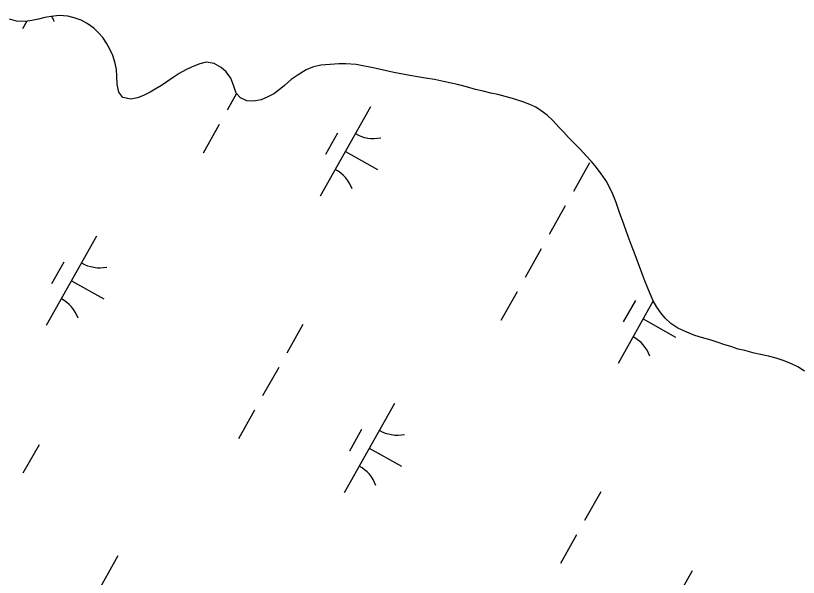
# Model space of a CAD drawing. Extents: x 3913936 to 3933962, y 195330 to 217741.
# Drawn here: x 3921969.9 to 3922351, y 206139.3 to 206412.9 of the extents above; entities that cross this region are included whole.
import ezdxf

# ---------------------------------------------------------------- set-up
doc = ezdxf.new("R2010")
doc.units = 0
doc.layers.add('V-WETL-SWMP', color=7, linetype='Continuous')

msp = doc.modelspace()

# ---------------------------------------------------------------- linework, layer by layer
at = {"layer": 'V-WETL-SWMP'}
for p, q in [((3921970.29, 206410.27), (3921966.92, 206411.14)), ((3921974.69, 206410.05), (3921970.29, 206410.27)), ((3921977.78, 206410.6), (3921974.69, 206410.05)), ((3921981.14, 206411.15), (3921977.78, 206410.6)), ((3921984.1, 206411.95), (3921981.14, 206411.15)), ((3921987.2, 206412.5), (3921984.1, 206411.95)), ((3921991.2, 206412.92), (3921987.2, 206412.5)), ((3921995.34, 206412.7), (3921991.2, 206412.92)), ((3921998.45, 206411.83), (3921995.34, 206412.7)), ((3922001.82, 206410.7), (3921998.45, 206411.83)), ((3922004.68, 206409.17), (3922001.82, 206410.7)), ((3921975.32, 206410.17), (3921973.23, 206406.46)), ((3922007.94, 206406.75), (3922004.68, 206409.17)), ((3922010.28, 206404.57), (3922007.94, 206406.75)), ((3922012.37, 206402.26), (3922010.28, 206404.57)), ((3922014.21, 206399.44), (3922012.37, 206402.26)), ((3922015.79, 206396.61), (3922014.21, 206399.44)), ((3922017.24, 206393.52), (3922015.79, 206396.61)), ((3922018.31, 206389.78), (3922017.24, 206393.52)), ((3922018.98, 206386.68), (3922018.31, 206389.78)), ((3922055.94, 206388.06), (3922052.72, 206386.48)), ((3922059.67, 206389.39), (3922055.94, 206388.06)), ((3922062.77, 206390.2), (3922059.67, 206389.39)), ((3922066.52, 206389.59), (3922062.77, 206390.2)), ((3922070.03, 206387.68), (3922066.52, 206389.59)), ((3922072.5, 206385.63), (3922070.03, 206387.68)), ((3922114.49, 206387.84), (3922111.4, 206386.52)), ((3922118.49, 206388.78), (3922114.49, 206387.84)), ((3922123.14, 206389.21), (3922118.49, 206388.78)), ((3922127.27, 206389.38), (3922123.14, 206389.21)), ((3922130.76, 206389.41), (3922127.27, 206389.38)), ((3922135.68, 206389.2), (3922130.76, 206389.41)), ((3922138.92, 206388.45), (3922135.68, 206389.2)), ((3922143.19, 206387.59), (3922138.92, 206388.45)), ((3922146.95, 206386.85), (3922143.19, 206387.59)), ((3922019.27, 206383.46), (3922018.98, 206386.68)), ((3922049.63, 206384.77), (3922046.68, 206382.81)), ((3922052.72, 206386.48), (3922049.63, 206384.77)), ((3922074.73, 206382.42), (3922072.5, 206385.63)), ((3922107.55, 206384.15), (3922104.08, 206381.79)), ((3922111.4, 206386.52), (3922107.55, 206384.15)), ((3922150.44, 206385.98), (3922146.95, 206386.85)), ((3922154.07, 206385.23), (3922150.44, 206385.98)), ((3922161.84, 206383.76), (3922154.07, 206385.23)), ((3922165.59, 206383.14), (3922161.84, 206383.76)), ((3922019.44, 206379.32), (3922019.27, 206383.46)), ((3922043.98, 206380.97), (3922041.03, 206378.88)), ((3922046.68, 206382.81), (3922043.98, 206380.97)), ((3922076.19, 206378.56), (3922074.73, 206382.42)), ((3922104.08, 206381.79), (3922100.87, 206378.92)), ((3922169.48, 206382.41), (3922165.59, 206383.14)), ((3922173.88, 206381.8), (3922169.48, 206382.41)), ((3922178.28, 206380.81), (3922173.88, 206381.8)), ((3922181.91, 206380.07), (3922178.28, 206380.81)), ((3922185.02, 206379.32), (3922181.91, 206380.07)), ((3922020.25, 206375.58), (3922019.44, 206379.32)), ((3922037.94, 206377.17), (3922035.37, 206375.59)), ((3922041.03, 206378.88), (3922037.94, 206377.17)), ((3922077.38, 206375.21), (3922076.19, 206378.56)), ((3922098.31, 206376.83), (3922095.61, 206374.86)), ((3922100.87, 206378.92), (3922098.31, 206376.83)), ((3922189.42, 206378.2), (3922185.02, 206379.32)), ((3922193.83, 206376.95), (3922189.42, 206378.2)), ((3922197.58, 206376.21), (3922193.83, 206376.95)), ((3922201.34, 206375.21), (3922197.58, 206376.21)), ((3922022.08, 206373.01), (3922020.25, 206375.58)), ((3922025.97, 206372.27), (3922022.08, 206373.01)), ((3922029.32, 206372.82), (3922025.97, 206372.27)), ((3922032.15, 206374.01), (3922029.32, 206372.82)), ((3922035.37, 206375.59), (3922032.15, 206374.01)), ((3922077.52, 206375.05), (3922072.96, 206366.94)), ((3922079.47, 206372.9), (3922077.38, 206375.21)), ((3922082.46, 206371.51), (3922079.47, 206372.9)), ((3922092.78, 206373.42), (3922089.44, 206371.96)), ((3922095.61, 206374.86), (3922092.78, 206373.42)), ((3922204.71, 206374.46), (3922201.34, 206375.21)), ((3922208.34, 206373.59), (3922204.71, 206374.46)), ((3922211.84, 206372.59), (3922208.34, 206373.59)), ((3922216.89, 206370.96), (3922211.84, 206372.59)), ((3922085.82, 206371.28), (3922082.46, 206371.51)), ((3922089.44, 206371.96), (3922085.82, 206371.28)), ((3922142.73, 206368.53), (3922118.23, 206324.95)), ((3922220.27, 206369.7), (3922216.89, 206370.96)), ((3922223.25, 206368.3), (3922220.27, 206369.7)), ((3922225.85, 206366.52), (3922223.25, 206368.3)), ((3922228.72, 206364.48), (3922225.85, 206366.52)), ((3922231.45, 206361.92), (3922228.72, 206364.48)), ((3922234.59, 206358.46), (3922231.45, 206361.92)), ((3922069.04, 206359.96), (3922061.2, 206346.02)), ((3922236.68, 206356.28), (3922234.59, 206358.46)), ((3922126.69, 206355.75), (3922120.81, 206345.29)), ((3922239.16, 206353.59), (3922236.68, 206356.28)), ((3922244.9, 206347.69), (3922239.16, 206353.59)), ((3922130.48, 206346.74), (3922146.17, 206337.92)), ((3922247.77, 206344.62), (3922244.9, 206347.69)), ((3922250.25, 206341.93), (3922247.77, 206344.62)), ((3922252.74, 206338.98), (3922250.25, 206341.93)), ((3922249.32, 206341.22), (3922241.48, 206327.27)), ((3922255.09, 206335.9), (3922252.74, 206338.98)), ((3922257.85, 206331.92), (3922255.09, 206335.9)), ((3922260.62, 206326), (3922257.85, 206331.92)), ((3922262.33, 206321.88), (3922260.62, 206326)), ((3922237.56, 206320.3), (3922229.72, 206306.35)), ((3922263.93, 206316.98), (3922262.33, 206321.88)), ((3922265.52, 206312.6), (3922263.93, 206316.98)), ((3922266.98, 206308.61), (3922265.52, 206312.6)), ((3922268.18, 206305.39), (3922266.98, 206308.61)), ((3922009.36, 206305.57), (3921984.86, 206261.99)), ((3922269.64, 206301.39), (3922268.18, 206305.39)), ((3922271.62, 206296.5), (3922269.64, 206301.39)), ((3922225.8, 206299.38), (3922217.96, 206285.43)), ((3922274.8, 206287.74), (3922271.62, 206296.5)), ((3921993.33, 206292.79), (3921987.45, 206282.33)), ((3922276.26, 206283.75), (3922274.8, 206287.74)), ((3921997.11, 206283.78), (3922012.8, 206274.96)), ((3922277.72, 206280.27), (3922276.26, 206283.75)), ((3922214.04, 206278.46), (3922206.2, 206264.51)), ((3922278.91, 206277.44), (3922277.72, 206280.27)), ((3922280.36, 206274.09), (3922278.91, 206277.44)), ((3922280.41, 206274), (3922263.23, 206243.44)), ((3922271.69, 206274.24), (3922265.81, 206263.78)), ((3922282.07, 206271), (3922280.36, 206274.09)), ((3922284.04, 206268.18), (3922282.07, 206271)), ((3922286.26, 206265.61), (3922284.04, 206268.18)), ((3922289, 206262.93), (3922286.26, 206265.61)), ((3922109.78, 206262.55), (3922101.94, 206248.6)), ((3922275.48, 206265.23), (3922291.17, 206256.41)), ((3922292.38, 206260.76), (3922289, 206262.93)), ((3922296.79, 206258.73), (3922292.38, 206260.76)), ((3922300.55, 206257.22), (3922296.79, 206258.73)), ((3922303.92, 206256.21), (3922300.55, 206257.22)), ((3922308.59, 206254.83), (3922303.92, 206256.21)), ((3922311.44, 206253.83), (3922308.59, 206254.83)), ((3922315.2, 206252.57), (3922311.44, 206253.83)), ((3922318.18, 206251.82), (3922315.2, 206252.57)), ((3922321.68, 206250.56), (3922318.18, 206251.82)), ((3922324.92, 206249.82), (3922321.68, 206250.56)), ((3922329.59, 206248.57), (3922324.92, 206249.82)), ((3922332.57, 206247.95), (3922329.59, 206248.57)), ((3922336.45, 206247.08), (3922332.57, 206247.95)), ((3922340.21, 206246.08), (3922336.45, 206247.08)), ((3922343.58, 206244.95), (3922340.21, 206246.08)), ((3922347.34, 206243.57), (3922343.58, 206244.95)), ((3922350.85, 206241.92), (3922347.34, 206243.57)), ((3922098.02, 206241.63), (3922090.18, 206227.68)), ((3922354.1, 206239.75), (3922350.85, 206241.92)), ((3922154.36, 206224.06), (3922129.86, 206180.48)), ((3922086.26, 206220.71), (3922078.42, 206206.76)), ((3922138.32, 206211.28), (3922132.44, 206200.82)), ((3921981.35, 206203.97), (3921973.51, 206190.02)), ((3922142.11, 206202.27), (3922157.8, 206193.45)), ((3922254.78, 206181.04), (3922246.94, 206167.09)), ((3922243.02, 206160.12), (3922235.18, 206146.17)), ((3922019.76, 206149.77), (3921995.26, 206106.19)), ((3922299.36, 206142.56), (3922274.86, 206098.97))]:
    msp.add_line(p, q, dxfattribs=at)
for centre, start, end in [((3921972.15, 206404.06), 19.8861, 28.7772), ((3922144.22, 206370.7), 239.8861, 281.4297), ((3922117.15, 206322.55), 19.8861, 61.4297), ((3922010.85, 206307.74), 239.8861, 281.4297), ((3921983.78, 206259.59), 19.8861, 61.4297), ((3922289.22, 206289.19), 239.8861, 240.2148), ((3922262.15, 206241.04), 19.8861, 61.4297), ((3922155.85, 206226.23), 239.8861, 281.4297), ((3922128.78, 206178.08), 19.8861, 61.4297)]:
    msp.add_arc(centre, 17.62, start, end, dxfattribs=at)

doc.saveas('drawing.dxf')
